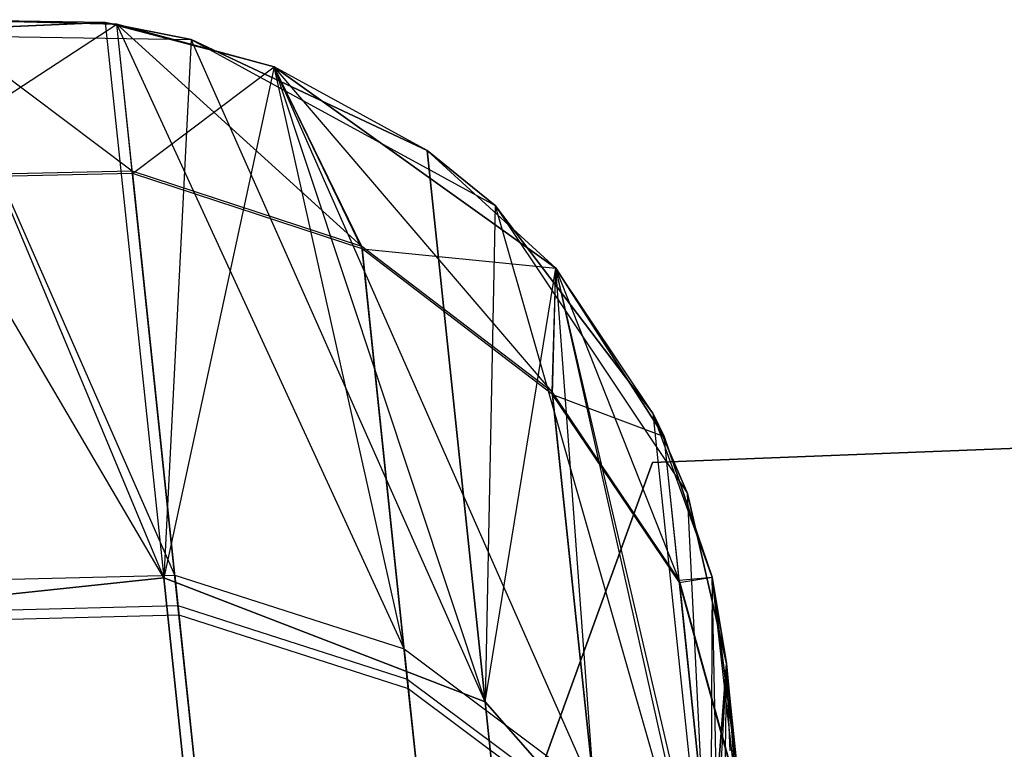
# Model space of a CAD drawing. Extents: x 0.3 to 7.1, y -3.38 to 3.38.
# Tile 311 of 604: x 3.35 to 3.49, y 3.28 to 3.38. Entities that reach past the tile are written whole.
import ezdxf

# ---------------------------------------------------------------- set-up
doc = ezdxf.new("R2010")
doc.units = 0
doc.header["$LTSCALE"] = 2.54
doc.layers.get('0').update_dxf_attribs({"linetype": 'CONTINUOUS'})

# ---------------------------------------------------------------- blocks, each defined once
blk = doc.blocks.new('SINGLES_AVVSTL_STL')
at = {"color": 0}
for p, q in [((3.36501, 3.38099, 23.18265), (3.3409, 3.38137, 51.88278)), ((3.3409, 3.38137, 51.88278), (3.36658, 3.38076, 51.88278)), ((3.36501, 3.38099, 23.18265), (3.3409, 3.38137, 51.88278)), ((3.36501, 3.38099, 23.18265), (3.3409, 3.38137, 23.18265)), ((3.3409, 3.38137, 23.18265), (3.37308, 3.30419, 22.5024)), ((3.36501, 3.38099, 23.18265), (3.3409, 3.38137, 23.18265)), ((3.3409, 3.38137, 23.18265), (3.37308, 3.30419, 22.5024)), ((3.37459, 3.30459, 52.55688), (3.3409, 3.38137, 51.88278)), ((3.37459, 3.30459, 52.55688), (3.3409, 3.38137, 51.88278)), ((3.3409, 3.38137, 51.88278), (3.36658, 3.38076, 51.88278)), ((3.36872, 3.36045, 59.11594), (3.3409, 3.38137, 58.76742)), ((3.36872, 3.36045, 59.11594), (3.3409, 3.38137, 58.76742)), ((3.36658, 3.38076, 58.76742), (3.3409, 3.38137, 58.76742)), ((3.36658, 3.38076, 57.56742), (3.3409, 3.38137, 57.56742)), ((3.36658, 3.38076, 58.76742), (3.3409, 3.38137, 58.76742)), ((3.36658, 3.38076, 57.56742), (3.3409, 3.38137, 57.56742)), ((3.36501, 3.38099, 17.50622), (3.32899, 3.37939, 17.50622)), ((3.32899, 3.37939, 1.70622), (3.36501, 3.38099, 17.50622)), ((3.36501, 3.38099, 17.50622), (3.32899, 3.37939, 17.50622)), ((3.32899, 3.37939, 1.70622), (3.36501, 3.38099, 17.50622)), ((3.33379, 3.3593, 57.21575), (3.36658, 3.38076, 57.56742)), ((3.33379, 3.3593, 57.21575), (3.36658, 3.38076, 57.56742)), ((3.37685, 3.37862, 17.50622), (3.36501, 3.38099, 17.50622)), ((3.36501, 3.38099, 17.50622), (3.37308, 3.30419, 18.18647)), ((3.36501, 3.38099, 17.50622), (3.37308, 3.30419, 18.18647)), ((3.36501, 3.38099, 17.50622), (3.37685, 3.37862, 1.70622)), ((3.36501, 3.38099, 17.50622), (3.37685, 3.37862, 1.70622)), ((3.37685, 3.37862, 17.50622), (3.36501, 3.38099, 17.50622)), ((3.38832, 3.37484, 23.18265), (3.36501, 3.38099, 23.18265)), ((3.36501, 3.38099, 23.18265), (3.36658, 3.38076, 51.88278)), ((3.36501, 3.38099, 23.18265), (3.36658, 3.38076, 51.88278)), ((3.36501, 3.38099, 23.18265), (3.37308, 3.30419, 22.5024)), ((3.36501, 3.38099, 23.18265), (3.37308, 3.30419, 22.5024)), ((3.38832, 3.37484, 23.18265), (3.36501, 3.38099, 23.18265)), ((3.38832, 3.37484, 23.18265), (3.36658, 3.38076, 51.88278)), ((3.36658, 3.38076, 51.88278), (3.38832, 3.37484, 51.88278)), ((3.38832, 3.37484, 23.18265), (3.36658, 3.38076, 51.88278)), ((3.37459, 3.30459, 52.55688), (3.36658, 3.38076, 51.88278)), ((3.37459, 3.30459, 52.55688), (3.36658, 3.38076, 51.88278)), ((3.40628, 3.2944, 52.55382), (3.36658, 3.38076, 51.88278)), ((3.40628, 3.2944, 52.55382), (3.36658, 3.38076, 51.88278)), ((3.36658, 3.38076, 51.88278), (3.38832, 3.37484, 51.88278)), ((3.36872, 3.36045, 59.11594), (3.36658, 3.38076, 58.76742)), ((3.36872, 3.36045, 59.11594), (3.36658, 3.38076, 58.76742)), ((3.40043, 3.35, 59.11436), (3.36658, 3.38076, 58.76742)), ((3.40043, 3.35, 59.11436), (3.36658, 3.38076, 58.76742)), ((3.38832, 3.37484, 58.76742), (3.36658, 3.38076, 58.76742)), ((3.38832, 3.37484, 57.56742), (3.36658, 3.38076, 57.56742)), ((3.36658, 3.38076, 57.56742), (3.36658, 3.38076, 58.76742)), ((3.38832, 3.37484, 58.76742), (3.36658, 3.38076, 58.76742)), ((3.36658, 3.38076, 57.56742), (3.36658, 3.38076, 58.76742)), ((3.36875, 3.36012, 57.21608), (3.36658, 3.38076, 57.56742)), ((3.38832, 3.37484, 57.56742), (3.36658, 3.38076, 57.56742)), ((3.36875, 3.36012, 57.21608), (3.36658, 3.38076, 57.56742)), ((3.32899, 3.37939, 1.70622), (3.37685, 3.37862, 1.70622)), ((3.37308, 3.30419, 18.18647), (3.32899, 3.37939, 17.50622)), ((3.37308, 3.30419, 18.18647), (3.32899, 3.37939, 17.50622)), ((3.32899, 3.37939, 1.70622), (3.37685, 3.37862, 1.70622)), ((3.37685, 3.37862, 17.50622), (3.37308, 3.30419, 18.18647)), ((3.37685, 3.37862, 17.50622), (3.37308, 3.30419, 18.18647)), ((3.37685, 3.37862, 1.70622), (3.41886, 3.3557, 1.70622)), ((3.41749, 3.28706, 18.18148), (3.37685, 3.37862, 17.50622)), ((3.40948, 3.36329, 17.50622), (3.37685, 3.37862, 17.50622)), ((3.41749, 3.28706, 18.18148), (3.37685, 3.37862, 17.50622)), ((3.37685, 3.37862, 1.70622), (3.40948, 3.36329, 17.50622)), ((3.37685, 3.37862, 1.70622), (3.41886, 3.3557, 1.70622)), ((3.37685, 3.37862, 17.50622), (3.37685, 3.37862, 1.70622)), ((3.37685, 3.37862, 17.50622), (3.37685, 3.37862, 1.70622)), ((3.40948, 3.36329, 17.50622), (3.37685, 3.37862, 17.50622)), ((3.37685, 3.37862, 1.70622), (3.40948, 3.36329, 17.50622)), ((3.36875, 3.36012, 57.21608), (3.38832, 3.37484, 57.56742)), ((3.36875, 3.36012, 57.21608), (3.38832, 3.37484, 57.56742)), ((3.38832, 3.37484, 23.18265), (3.37308, 3.30419, 22.5024)), ((3.38832, 3.37484, 23.18265), (3.37308, 3.30419, 22.5024)), ((3.40948, 3.36329, 23.18265), (3.38832, 3.37484, 51.88278)), ((3.38832, 3.37484, 51.88278), (3.42726, 3.34702, 51.88278)), ((3.40948, 3.36329, 23.18265), (3.38832, 3.37484, 51.88278)), ((3.40948, 3.36329, 23.18265), (3.38832, 3.37484, 23.18265)), ((3.38832, 3.37484, 23.18265), (3.38832, 3.37484, 51.88278)), ((3.38832, 3.37484, 23.18265), (3.38832, 3.37484, 51.88278)), ((3.38832, 3.37484, 23.18265), (3.41749, 3.28706, 22.50739)), ((3.38832, 3.37484, 23.18265), (3.41749, 3.28706, 22.50739)), ((3.40948, 3.36329, 23.18265), (3.38832, 3.37484, 23.18265)), ((3.40628, 3.2944, 52.55382), (3.38832, 3.37484, 51.88278)), ((3.40628, 3.2944, 52.55382), (3.38832, 3.37484, 51.88278)), ((3.43255, 3.27471, 52.54873), (3.38832, 3.37484, 51.88278)), ((3.43255, 3.27471, 52.54873), (3.38832, 3.37484, 51.88278)), ((3.38832, 3.37484, 51.88278), (3.42726, 3.34702, 51.88278)), ((3.40043, 3.35, 59.11436), (3.38832, 3.37484, 58.76742)), ((3.40043, 3.35, 59.11436), (3.38832, 3.37484, 58.76742)), ((3.42675, 3.3299, 59.11172), (3.38832, 3.37484, 58.76742)), ((3.42675, 3.3299, 59.11172), (3.38832, 3.37484, 58.76742)), ((3.42726, 3.34702, 58.76742), (3.38832, 3.37484, 58.76742)), ((3.42726, 3.34702, 57.56742), (3.38832, 3.37484, 57.56742)), ((3.38832, 3.37484, 57.56742), (3.38832, 3.37484, 58.76742)), ((3.42726, 3.34702, 58.76742), (3.38832, 3.37484, 58.76742)), ((3.38832, 3.37484, 57.56742), (3.38832, 3.37484, 58.76742)), ((3.40047, 3.34967, 57.21768), (3.38832, 3.37484, 57.56742)), ((3.42726, 3.34702, 57.56742), (3.38832, 3.37484, 57.56742)), ((3.40047, 3.34967, 57.21768), (3.38832, 3.37484, 57.56742)), ((3.41886, 3.3557, 17.50622), (3.40948, 3.36329, 17.50622)), ((3.40948, 3.36329, 17.50622), (3.41749, 3.28706, 18.18148)), ((3.40948, 3.36329, 17.50622), (3.41749, 3.28706, 18.18148)), ((3.40948, 3.36329, 17.50622), (3.41886, 3.3557, 1.70622)), ((3.40948, 3.36329, 17.50622), (3.41886, 3.3557, 1.70622)), ((3.41886, 3.3557, 17.50622), (3.40948, 3.36329, 17.50622)), ((3.42726, 3.34702, 23.18265), (3.40948, 3.36329, 23.18265)), ((3.40948, 3.36329, 23.18265), (3.42726, 3.34702, 51.88278)), ((3.40948, 3.36329, 23.18265), (3.42726, 3.34702, 51.88278)), ((3.41749, 3.28706, 22.50739), (3.40948, 3.36329, 23.18265)), ((3.42726, 3.34702, 23.18265), (3.40948, 3.36329, 23.18265)), ((3.41749, 3.28706, 22.50739), (3.40948, 3.36329, 23.18265)), ((3.36872, 3.36045, 59.11594), (3.33376, 3.35963, 59.11627)), ((3.36872, 3.36045, 59.11594), (3.33376, 3.35963, 59.11627)), ((3.36875, 3.36012, 57.21608), (3.33379, 3.3593, 57.21575)), ((3.36875, 3.36012, 57.21608), (3.33379, 3.3593, 57.21575)), ((3.37503, 3.30038, 59.4598), (3.36872, 3.36045, 59.11594)), ((3.40043, 3.35, 59.11436), (3.36872, 3.36045, 59.11594)), ((3.37503, 3.30038, 59.4598), (3.36872, 3.36045, 59.11594)), ((3.40043, 3.35, 59.11436), (3.36872, 3.36045, 59.11594)), ((3.40047, 3.34967, 57.21768), (3.36875, 3.36012, 57.21608)), ((3.36875, 3.36012, 57.21608), (3.37517, 3.29908, 56.8695)), ((3.40047, 3.34967, 57.21768), (3.36875, 3.36012, 57.21608)), ((3.36875, 3.36012, 57.21608), (3.37517, 3.29908, 56.8695)), ((3.41886, 3.3557, 17.50622), (3.41749, 3.28706, 18.18148)), ((3.41886, 3.3557, 17.50622), (3.41749, 3.28706, 18.18148)), ((3.41886, 3.3557, 1.70622), (3.44542, 3.31587, 1.70622)), ((3.44064, 3.32696, 17.50622), (3.41886, 3.3557, 17.50622)), ((3.41886, 3.3557, 17.50622), (3.44855, 3.25172, 18.17265)), ((3.41886, 3.3557, 17.50622), (3.44855, 3.25172, 18.17265)), ((3.41886, 3.3557, 1.70622), (3.44064, 3.32696, 17.50622)), ((3.41886, 3.3557, 1.70622), (3.44542, 3.31587, 1.70622)), ((3.41886, 3.3557, 17.50622), (3.41886, 3.3557, 1.70622)), ((3.41886, 3.3557, 17.50622), (3.41886, 3.3557, 1.70622)), ((3.44064, 3.32696, 17.50622), (3.41886, 3.3557, 17.50622)), ((3.41886, 3.3557, 1.70622), (3.44064, 3.32696, 17.50622)), ((3.40672, 3.2902, 59.45665), (3.40043, 3.35, 59.11436)), ((3.42675, 3.3299, 59.11172), (3.40043, 3.35, 59.11436)), ((3.40672, 3.2902, 59.45665), (3.40043, 3.35, 59.11436)), ((3.42675, 3.3299, 59.11172), (3.40043, 3.35, 59.11436)), ((3.42679, 3.32957, 57.22032), (3.40047, 3.34967, 57.21768)), ((3.40047, 3.34967, 57.21768), (3.42726, 3.34702, 57.56742)), ((3.40047, 3.34967, 57.21768), (3.42726, 3.34702, 57.56742)), ((3.40047, 3.34967, 57.21768), (3.40686, 3.28891, 56.87267)), ((3.42679, 3.32957, 57.22032), (3.40047, 3.34967, 57.21768)), ((3.40047, 3.34967, 57.21768), (3.40686, 3.28891, 56.87267)), ((3.41749, 3.28706, 22.50739), (3.42726, 3.34702, 23.18265)), ((3.41749, 3.28706, 22.50739), (3.42726, 3.34702, 23.18265)), ((3.42675, 3.3299, 59.11172), (3.42726, 3.34702, 58.76742)), ((3.42675, 3.3299, 59.11172), (3.42726, 3.34702, 58.76742)), ((3.42679, 3.32957, 57.22032), (3.42726, 3.34702, 57.56742)), ((3.42679, 3.32957, 57.22032), (3.42726, 3.34702, 57.56742)), ((3.44064, 3.32696, 23.18265), (3.42726, 3.34702, 51.88278)), ((3.42726, 3.34702, 51.88278), (3.44218, 3.32375, 51.88278)), ((3.44064, 3.32696, 23.18265), (3.42726, 3.34702, 23.18265)), ((3.42726, 3.34702, 23.18265), (3.42726, 3.34702, 51.88278)), ((3.44064, 3.32696, 23.18265), (3.42726, 3.34702, 51.88278)), ((3.42726, 3.34702, 23.18265), (3.42726, 3.34702, 51.88278)), ((3.44855, 3.25172, 22.51622), (3.42726, 3.34702, 23.18265)), ((3.44064, 3.32696, 23.18265), (3.42726, 3.34702, 23.18265)), ((3.44855, 3.25172, 22.51622), (3.42726, 3.34702, 23.18265)), ((3.43255, 3.27471, 52.54873), (3.42726, 3.34702, 51.88278)), ((3.43255, 3.27471, 52.54873), (3.42726, 3.34702, 51.88278)), ((3.45002, 3.24921, 52.54254), (3.42726, 3.34702, 51.88278)), ((3.45002, 3.24921, 52.54254), (3.42726, 3.34702, 51.88278)), ((3.42726, 3.34702, 51.88278), (3.44218, 3.32375, 51.88278)), ((3.44427, 3.30388, 59.10852), (3.42726, 3.34702, 58.76742)), ((3.44427, 3.30388, 59.10852), (3.42726, 3.34702, 58.76742)), ((3.44218, 3.32375, 58.76742), (3.42726, 3.34702, 58.76742)), ((3.44218, 3.32375, 57.56742), (3.42726, 3.34702, 57.56742)), ((3.42726, 3.34702, 57.56742), (3.42726, 3.34702, 58.76742)), ((3.44218, 3.32375, 58.76742), (3.42726, 3.34702, 58.76742)), ((3.42726, 3.34702, 57.56742), (3.42726, 3.34702, 58.76742)), ((3.44218, 3.32375, 57.56742), (3.42726, 3.34702, 57.56742)), ((3.43299, 3.27055, 59.45143), (3.42675, 3.3299, 59.11172)), ((3.44427, 3.30388, 59.10852), (3.42675, 3.3299, 59.11172)), ((3.43299, 3.27055, 59.45143), (3.42675, 3.3299, 59.11172)), ((3.44427, 3.30388, 59.10852), (3.42675, 3.3299, 59.11172)), ((3.44431, 3.30356, 57.22356), (3.42679, 3.32957, 57.22032)), ((3.42679, 3.32957, 57.22032), (3.44218, 3.32375, 57.56742)), ((3.42679, 3.32957, 57.22032), (3.44218, 3.32375, 57.56742)), ((3.42679, 3.32957, 57.22032), (3.43312, 3.26927, 56.87794)), ((3.44431, 3.30356, 57.22356), (3.42679, 3.32957, 57.22032)), ((3.42679, 3.32957, 57.22032), (3.43312, 3.26927, 56.87794)), ((3.69148, 3.33, 1.7), (3.4406, 3.32017, 1.7)), ((3.4406, 3.32017, 1.9), (3.69148, 3.33, 1.9)), ((3.4406, 3.32017, 1.9), (3.69148, 3.33, 1.9)), ((3.69148, 3.33, 1.7), (3.4406, 3.32017, 1.7)), ((3.44542, 3.31587, 17.50622), (3.44064, 3.32696, 17.50622)), ((3.44064, 3.32696, 17.50622), (3.44855, 3.25172, 18.17265)), ((3.44064, 3.32696, 17.50622), (3.44855, 3.25172, 18.17265)), ((3.44064, 3.32696, 17.50622), (3.44542, 3.31587, 1.70622)), ((3.44064, 3.32696, 17.50622), (3.44542, 3.31587, 1.70622)), ((3.44542, 3.31587, 17.50622), (3.44064, 3.32696, 17.50622)), ((3.44882, 3.30429, 23.18265), (3.44064, 3.32696, 23.18265)), ((3.44064, 3.32696, 23.18265), (3.44218, 3.32375, 51.88278)), ((3.44064, 3.32696, 23.18265), (3.44218, 3.32375, 51.88278)), ((3.44064, 3.32696, 23.18265), (3.44855, 3.25172, 22.51622)), ((3.44882, 3.30429, 23.18265), (3.44064, 3.32696, 23.18265)), ((3.44064, 3.32696, 23.18265), (3.44855, 3.25172, 22.51622)), ((3.44882, 3.30429, 23.18265), (3.44218, 3.32375, 51.88278)), ((3.44218, 3.32375, 51.88278), (3.44882, 3.30429, 51.88278)), ((3.44882, 3.30429, 23.18265), (3.44218, 3.32375, 51.88278)), ((3.45002, 3.24921, 52.54254), (3.44218, 3.32375, 51.88278)), ((3.45002, 3.24921, 52.54254), (3.44218, 3.32375, 51.88278)), ((3.44218, 3.32375, 51.88278), (3.44882, 3.30429, 51.88278)), ((3.44427, 3.30388, 59.10852), (3.44218, 3.32375, 58.76742)), ((3.44427, 3.30388, 59.10852), (3.44218, 3.32375, 58.76742)), ((3.44882, 3.30429, 58.76742), (3.44218, 3.32375, 58.76742)), ((3.44882, 3.30429, 57.56742), (3.44218, 3.32375, 57.56742)), ((3.44218, 3.32375, 57.56742), (3.44218, 3.32375, 58.76742)), ((3.44882, 3.30429, 58.76742), (3.44218, 3.32375, 58.76742)), ((3.44218, 3.32375, 57.56742), (3.44218, 3.32375, 58.76742)), ((3.44431, 3.30356, 57.22356), (3.44218, 3.32375, 57.56742)), ((3.44882, 3.30429, 57.56742), (3.44218, 3.32375, 57.56742)), ((3.44431, 3.30356, 57.22356), (3.44218, 3.32375, 57.56742)), ((3.4406, 3.32017, 1.9), (3.4255, 3.27851, 1.9)), ((3.4255, 3.27851, 1.7), (3.4406, 3.32017, 1.7)), ((3.4255, 3.27851, 1.7), (3.4406, 3.32017, 1.7)), ((3.4406, 3.32017, 1.9), (3.4255, 3.27851, 1.9)), ((3.4406, 3.32017, 1.7), (3.4406, 3.32017, 1.9)), ((3.4406, 3.32017, 1.7), (3.4406, 3.32017, 1.9)), ((3.44542, 3.31587, 1.70622), (3.45081, 3.29238, 1.70622)), ((3.44855, 3.25172, 18.17265), (3.44542, 3.31587, 17.50622)), ((3.45081, 3.29238, 17.50622), (3.44542, 3.31587, 17.50622)), ((3.44855, 3.25172, 18.17265), (3.44542, 3.31587, 17.50622)), ((3.44542, 3.31587, 17.50622), (3.44542, 3.31587, 1.70622)), ((3.44542, 3.31587, 17.50622), (3.44542, 3.31587, 1.70622)), ((3.45081, 3.29238, 17.50622), (3.44542, 3.31587, 17.50622)), ((3.44542, 3.31587, 1.70622), (3.45081, 3.29238, 1.70622)), ((3.32548, 3.29918, 18.18647), (3.37308, 3.30419, 18.18647)), ((3.32548, 3.29918, 18.18647), (3.37308, 3.30419, 18.18647)), ((3.37308, 3.30419, 22.5024), (3.32548, 3.29918, 22.5024)), ((3.37308, 3.30419, 22.5024), (3.32548, 3.29918, 22.5024)), ((3.33963, 3.30372, 52.55752), (3.37459, 3.30459, 52.55688)), ((3.33963, 3.30372, 52.55752), (3.37459, 3.30459, 52.55688)), ((3.37308, 3.30419, 18.18647), (3.41749, 3.28706, 18.18148)), ((3.39688, 3.0777, 18.83209), (3.37308, 3.30419, 18.18647)), ((3.39688, 3.0777, 18.83209), (3.37308, 3.30419, 18.18647)), ((3.37308, 3.30419, 18.18647), (3.41749, 3.28706, 18.18148)), ((3.41749, 3.28706, 22.50739), (3.37308, 3.30419, 22.5024)), ((3.37308, 3.30419, 22.5024), (3.39688, 3.0777, 21.85677)), ((3.37308, 3.30419, 22.5024), (3.39688, 3.0777, 21.85677)), ((3.41749, 3.28706, 22.50739), (3.37308, 3.30419, 22.5024)), ((3.37459, 3.30459, 52.55688), (3.40628, 3.2944, 52.55382)), ((3.37459, 3.30459, 52.55688), (3.40628, 3.2944, 52.55382)), ((3.37459, 3.30459, 52.55688), (3.38488, 3.20672, 52.89613)), ((3.37459, 3.30459, 52.55688), (3.38488, 3.20672, 52.89613)), ((3.44427, 3.30388, 59.10852), (3.44882, 3.30429, 58.76742)), ((3.44427, 3.30388, 59.10852), (3.44882, 3.30429, 58.76742)), ((3.45045, 3.24509, 59.44506), (3.44427, 3.30388, 59.10852)), ((3.44427, 3.30388, 59.10852), (3.45287, 3.27272, 59.10483)), ((3.44427, 3.30388, 59.10852), (3.45287, 3.27272, 59.10483)), ((3.45045, 3.24509, 59.44506), (3.44427, 3.30388, 59.10852)), ((3.44431, 3.30356, 57.22356), (3.44882, 3.30429, 57.56742)), ((3.44431, 3.30356, 57.22356), (3.44882, 3.30429, 57.56742)), ((3.45291, 3.2724, 57.22728), (3.44431, 3.30356, 57.22356)), ((3.44431, 3.30356, 57.22356), (3.45059, 3.24382, 56.88436)), ((3.45291, 3.2724, 57.22728), (3.44431, 3.30356, 57.22356)), ((3.44431, 3.30356, 57.22356), (3.45059, 3.24382, 56.88436)), ((3.44882, 3.30429, 23.18265), (3.44855, 3.25172, 22.51622)), ((3.44882, 3.30429, 23.18265), (3.44855, 3.25172, 22.51622)), ((3.45081, 3.29238, 23.18265), (3.44882, 3.30429, 23.18265)), ((3.44882, 3.30429, 23.18265), (3.44882, 3.30429, 51.88278)), ((3.44882, 3.30429, 51.88278), (3.45081, 3.29238, 51.88278)), ((3.44882, 3.30429, 23.18265), (3.44882, 3.30429, 51.88278)), ((3.45081, 3.29238, 23.18265), (3.44882, 3.30429, 23.18265)), ((3.45002, 3.24921, 52.54254), (3.44882, 3.30429, 51.88278)), ((3.45002, 3.24921, 52.54254), (3.44882, 3.30429, 51.88278)), ((3.45856, 3.21864, 52.53541), (3.44882, 3.30429, 51.88278)), ((3.45856, 3.21864, 52.53541), (3.44882, 3.30429, 51.88278)), ((3.44882, 3.30429, 51.88278), (3.45081, 3.29238, 51.88278)), ((3.45081, 3.29238, 58.76742), (3.44882, 3.30429, 58.76742)), ((3.44882, 3.30429, 58.76742), (3.45287, 3.27272, 59.10483)), ((3.44882, 3.30429, 58.76742), (3.45287, 3.27272, 59.10483)), ((3.45081, 3.29238, 57.56742), (3.44882, 3.30429, 57.56742)), ((3.44882, 3.30429, 57.56742), (3.44882, 3.30429, 58.76742)), ((3.45081, 3.29238, 58.76742), (3.44882, 3.30429, 58.76742)), ((3.44882, 3.30429, 57.56742), (3.44882, 3.30429, 58.76742)), ((3.45291, 3.2724, 57.22728), (3.44882, 3.30429, 57.56742)), ((3.45081, 3.29238, 57.56742), (3.44882, 3.30429, 57.56742)), ((3.45291, 3.2724, 57.22728), (3.44882, 3.30429, 57.56742)), ((3.34008, 3.2995, 59.46046), (3.37503, 3.30038, 59.4598)), ((3.34008, 3.2995, 59.46046), (3.37503, 3.30038, 59.4598)), ((3.37503, 3.30038, 59.4598), (3.40672, 3.2902, 59.45665)), ((3.38553, 3.20046, 59.79841), (3.37503, 3.30038, 59.4598)), ((3.37503, 3.30038, 59.4598), (3.40672, 3.2902, 59.45665)), ((3.38553, 3.20046, 59.79841), (3.37503, 3.30038, 59.4598)), ((3.34021, 3.2982, 56.86884), (3.37517, 3.29908, 56.8695)), ((3.34021, 3.2982, 56.86884), (3.37517, 3.29908, 56.8695)), ((3.38574, 3.19853, 56.53104), (3.37517, 3.29908, 56.8695)), ((3.37517, 3.29908, 56.8695), (3.40686, 3.28891, 56.87267)), ((3.38574, 3.19853, 56.53104), (3.37517, 3.29908, 56.8695)), ((3.37517, 3.29908, 56.8695), (3.40686, 3.28891, 56.87267)), ((3.40628, 3.2944, 52.55382), (3.43255, 3.27471, 52.54873)), ((3.40628, 3.2944, 52.55382), (3.43255, 3.27471, 52.54873)), ((3.40628, 3.2944, 52.55382), (3.41652, 3.19697, 52.89152)), ((3.40628, 3.2944, 52.55382), (3.41652, 3.19697, 52.89152)), ((3.45081, 3.29238, 51.88278), (3.44805, 3.25643, 51.88278)), ((3.45081, 3.29238, 51.88278), (3.44805, 3.25643, 51.88278)), ((3.44805, 3.25643, 58.76742), (3.45081, 3.29238, 58.76742)), ((3.44805, 3.25643, 57.56742), (3.45081, 3.29238, 57.56742)), ((3.44805, 3.25643, 58.76742), (3.45081, 3.29238, 58.76742)), ((3.44805, 3.25643, 57.56742), (3.45081, 3.29238, 57.56742)), ((3.45081, 3.29238, 17.50622), (3.44855, 3.25172, 18.17265)), ((3.45081, 3.29238, 17.50622), (3.44855, 3.25172, 18.17265)), ((3.45081, 3.29238, 23.18265), (3.44855, 3.25172, 22.51622)), ((3.45081, 3.29238, 23.18265), (3.44855, 3.25172, 22.51622)), ((3.45081, 3.29238, 1.70622), (3.45042, 3.26827, 1.70622)), ((3.45081, 3.29238, 17.50622), (3.45042, 3.26827, 1.70622)), ((3.45081, 3.29238, 1.70622), (3.45042, 3.26827, 1.70622)), ((3.45081, 3.29238, 17.50622), (3.45042, 3.26827, 1.70622)), ((3.45134, 3.28031, 17.50622), (3.45081, 3.29238, 17.50622)), ((3.45081, 3.29238, 17.50622), (3.45081, 3.29238, 1.70622)), ((3.45081, 3.29238, 17.50622), (3.45081, 3.29238, 1.70622)), ((3.45134, 3.28031, 17.50622), (3.45081, 3.29238, 17.50622)), ((3.45134, 3.28031, 23.18265), (3.45081, 3.29238, 51.88278)), ((3.45134, 3.28031, 23.18265), (3.45081, 3.29238, 51.88278)), ((3.45134, 3.28031, 23.18265), (3.45081, 3.29238, 23.18265)), ((3.45081, 3.29238, 23.18265), (3.45081, 3.29238, 51.88278)), ((3.45081, 3.29238, 23.18265), (3.45081, 3.29238, 51.88278)), ((3.45081, 3.29238, 23.18265), (3.45912, 3.20627, 22.52687)), ((3.45134, 3.28031, 23.18265), (3.45081, 3.29238, 23.18265)), ((3.45081, 3.29238, 23.18265), (3.45912, 3.20627, 22.52687)), ((3.45856, 3.21864, 52.53541), (3.45081, 3.29238, 51.88278)), ((3.45081, 3.29238, 51.88278), (3.45804, 3.19467, 52.52999)), ((3.45081, 3.29238, 51.88278), (3.45804, 3.19467, 52.52999)), ((3.45856, 3.21864, 52.53541), (3.45081, 3.29238, 51.88278)), ((3.45287, 3.27272, 59.10483), (3.45081, 3.29238, 58.76742)), ((3.45287, 3.27272, 59.10483), (3.45081, 3.29238, 58.76742)), ((3.45081, 3.29238, 57.56742), (3.45081, 3.29238, 58.76742)), ((3.45081, 3.29238, 57.56742), (3.45081, 3.29238, 58.76742)), ((3.45291, 3.2724, 57.22728), (3.45081, 3.29238, 57.56742)), ((3.45291, 3.2724, 57.22728), (3.45081, 3.29238, 57.56742)), ((3.40672, 3.2902, 59.45665), (3.43299, 3.27055, 59.45143)), ((3.41717, 3.19074, 59.79373), (3.40672, 3.2902, 59.45665)), ((3.40672, 3.2902, 59.45665), (3.43299, 3.27055, 59.45143)), ((3.41717, 3.19074, 59.79373), (3.40672, 3.2902, 59.45665)), ((3.41738, 3.18881, 56.53575), (3.40686, 3.28891, 56.87267)), ((3.40686, 3.28891, 56.87267), (3.43312, 3.26927, 56.87794)), ((3.41738, 3.18881, 56.53575), (3.40686, 3.28891, 56.87267)), ((3.40686, 3.28891, 56.87267), (3.43312, 3.26927, 56.87794)), ((3.41749, 3.28706, 18.18148), (3.44855, 3.25172, 18.17265)), ((3.44112, 3.06223, 18.82238), (3.41749, 3.28706, 18.18148)), ((3.44112, 3.06223, 18.82238), (3.41749, 3.28706, 18.18148)), ((3.41749, 3.28706, 18.18148), (3.44855, 3.25172, 18.17265)), ((3.44855, 3.25172, 22.51622), (3.41749, 3.28706, 22.50739)), ((3.41749, 3.28706, 22.50739), (3.44112, 3.06223, 21.86649)), ((3.41749, 3.28706, 22.50739), (3.44112, 3.06223, 21.86649)), ((3.44855, 3.25172, 22.51622), (3.41749, 3.28706, 22.50739))]:
    blk.add_line(p, q, dxfattribs=at)

msp = doc.modelspace()

# ---------------------------------------------------------------- block references
at = {"color": 0}
msp.add_blockref('SINGLES_AVVSTL_STL', (0, 0), dxfattribs=at)

doc.saveas('drawing.dxf')
